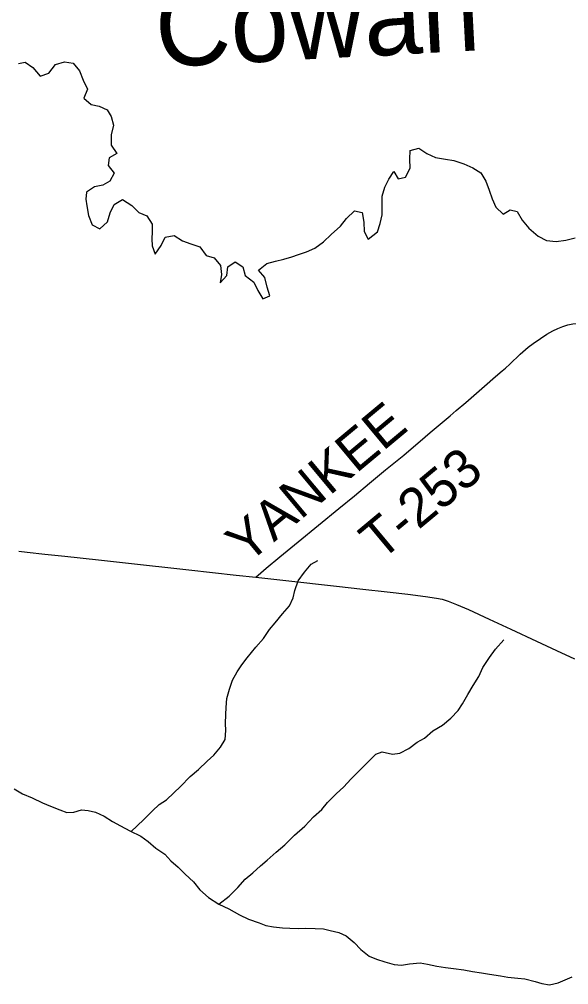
# Model space of a CAD drawing. Extents: x 1442749 to 1756758, y 235267 to 677782.
# Drawn here: x 1568709 to 1572935, y 500583 to 508009 of the extents above; entities that cross this region are included whole.
import ezdxf

# ---------------------------------------------------------------- set-up
doc = ezdxf.new("R2010")
doc.units = 0
for name, color, linetype in [('GM_X_Major_Lake', 7, 'Continuous'), ('GM_X_Major_Lake_Text', 7, 'Continuous'), ('GM_X_Minor_River', 7, 'Continuous'), ('GM_X_State_Route', 7, 'Continuous'), ('GM_X_Township_Road', 7, 'Continuous'), ('GM_X_Township_Road_Text', 7, 'Continuous')]:
    doc.layers.add(name, color=color, linetype=linetype)

msp = doc.modelspace()

# ---------------------------------------------------------------- linework, layer by layer
at = {"layer": 'GM_X_Major_Lake'}
for points in [[(1568702.4, 507669), (1568754.7, 507679.6), (1568813.5, 507637.9), (1568869.6, 507572.3), (1568936.3, 507594.5), (1568988.2, 507661.1), (1569056.8, 507683.2), (1569124.5, 507671.3), (1569172.8, 507611.9), (1569200.7, 507541), (1569232.8, 507472.1), (1569206.8, 507402.7), (1569261.4, 507353.1), (1569323, 507341.4), (1569386.2, 507313.6), (1569414.8, 507262.7), (1569432.8, 507194.1), (1569416.7, 507120.4), (1569416.5, 507042.3), (1569458.6, 506977), (1569399.6, 506942.6), (1569391.9, 506884.8), (1569438.2, 506825.4), (1569406.5, 506764.2)], [(1569406.5, 506764.2), (1569351.6, 506733.6), (1569287.2, 506719.4), (1569226, 506679), (1569220.5, 506625.1), (1569229, 506574.8), (1569242.9, 506500.3), (1569268.8, 506427.5), (1569330, 506397.7), (1569387.5, 506450.2), (1569407.5, 506519.8), (1569439.3, 506585), (1569504.4, 506623.2), (1569575.1, 506577.2), (1569627.6, 506523.7), (1569690.9, 506497.9), (1569731, 506432.7), (1569731.3, 506374.6), (1569729.8, 506320.5), (1569730.2, 506266.5), (1569754.4, 506203.7), (1569800.3, 506268.5), (1569832.2, 506333.7), (1569900.5, 506345.8), (1569965.4, 506306), (1570028.7, 506282.2), (1570098, 506258.3), (1570146.2, 506192.8), (1570207.7, 506175.1), (1570255.9, 506115.7), (1570263.9, 506045.3), (1570254.1, 505981.5), (1570305.7, 506038.2), (1570313.7, 506106), (1570370.7, 506142.5), (1570427.7, 506104.9), (1570445.7, 506038.3), (1570514.3, 505988.3), (1570544.5, 505923.4), (1570582.6, 505858.2), (1570635.3, 505882.8), (1570615.1, 505947.5), (1570597.3, 506024.1), (1570548.9, 506079.5), (1570612.4, 506131.8), (1570678.9, 506148), (1570743.4, 506164.2), (1570805.9, 506182.5), (1570856.4, 506199.2), (1570919, 506221.5), (1570983.8, 506249.7), (1571049.2, 506298), (1571108.8, 506354.4), (1571178.7, 506418.6), (1571226.4, 506477.4), (1571288, 506535.8), (1571345.7, 506524.1), (1571359.6, 506449.6), (1571361.5, 506377.5), (1571393.8, 506318.5), (1571465.4, 506374.6), (1571485.3, 506438.1), (1571499.2, 506505.9), (1571499.3, 506578), (1571501.3, 506648), (1571521.3, 506717.6), (1571551.1, 506780.8), (1571590.8, 506839.8), (1571623.1, 506782.9), (1571679.5, 506795.3), (1571715.5, 506864.4), (1571713.5, 506934.6), (1571715.4, 507000.6), (1571781.9, 507018.8), (1571844.7, 506977), (1571911.9, 506947.1), (1571987.5, 506933), (1572051.2, 506923.2), (1572128.4, 506897), (1572197.6, 506867.1), (1572258.5, 506827.3), (1572298.6, 506764.1), (1572324.7, 506695.3), (1572346.8, 506628.6), (1572374.9, 506563.7), (1572431.4, 506510.1), (1572484.4, 506544.7), (1572538, 506531.1), (1572576.1, 506464), (1572628.3, 506402.5), (1572700.5, 506340.4), (1572765.6, 506308.5), (1572839.4, 506300.5), (1572913.7, 506310.4), (1572984.2, 506328.5)]]:
    msp.add_lwpolyline(points, dxfattribs=at)
at = {"layer": 'GM_X_Minor_River'}
for points in [[(1569569.4, 501762), (1569665.7, 501850), (1569734.8, 501921.2), (1569785.6, 501968.7), (1569842.2, 502006), (1569897, 502059.3), (1569949.8, 502108.7), (1570022.9, 502183.9), (1570087.8, 502239.1), (1570154.8, 502302.4), (1570205.5, 502347.8), (1570256.5, 502411.2), (1570293.3, 502468.9), (1570298.4, 502539), (1570295.1, 502591.1), (1570298.1, 502661.2), (1570300.9, 502715.3), (1570306, 502785.4), (1570327, 502857.3), (1570348, 502925.1), (1570385, 502990.8), (1570419.8, 503044.4), (1570462.6, 503098), (1570527.9, 503179.2), (1570588.9, 503246.6), (1570634, 503314.1), (1570676.8, 503365.6), (1570733.8, 503437), (1570786.8, 503498.4), (1570815.7, 503558.2), (1570828.5, 503616.1), (1570853.6, 503690), (1570902.7, 503757.4), (1570955.6, 503816.8), (1571006.1, 503846.2)], [(1570244.8, 501201.8), (1570323.9, 501263.8), (1570390.9, 501331), (1570445.9, 501394.4), (1570506.7, 501443.7), (1570565.5, 501497), (1570616.2, 501540.4), (1570685.1, 501601.6), (1570752, 501658.8), (1570827.2, 501732), (1570906.3, 501801), (1570971.4, 501874.3), (1571036.3, 501931.6), (1571081.1, 501985.1), (1571150.1, 502052.3), (1571202.9, 502101.7), (1571261.9, 502167), (1571320.8, 502224.3), (1571385.8, 502289.6), (1571450.9, 502356.9), (1571501.2, 502374.2), (1571579, 502357.1), (1571635.2, 502364.4), (1571705.7, 502399.5), (1571768.5, 502448.8), (1571827, 502478), (1571889.9, 502535.3), (1571964.6, 502578.4), (1572029.5, 502633.6), (1572084.4, 502691), (1572119.2, 502744.6), (1572160.3, 502816.2), (1572201.3, 502883.8), (1572244.3, 502953.4), (1572275.4, 503023.1), (1572326.6, 503100.6), (1572371.5, 503164.1), (1572436.6, 503235.4)], [(1568670.2, 502090.1), (1568733.7, 502051.1), (1568807.3, 502020.1), (1568886.9, 501982.9), (1568950.5, 501956), (1569022.2, 501929), (1569076, 501908.2), (1569128, 501909.5), (1569188.4, 501928.7), (1569240.3, 501922), (1569294.2, 501909.2), (1569361.8, 501878.2), (1569427.3, 501839.2), (1569486.9, 501804.4), (1569558.4, 501767.3), (1569643.9, 501726), (1569699.4, 501685.2), (1569760.6, 501632.2), (1569828.1, 501587.2), (1569875.3, 501534.5), (1569930.7, 501485.6), (1569986, 501432.7), (1570049.2, 501373.8), (1570098.3, 501313), (1570163.6, 501253.9), (1570242.9, 501202.7), (1570320.4, 501165.6), (1570403.9, 501120.4), (1570473.5, 501087.3), (1570553.1, 501058.2), (1570606.9, 501037.4), (1570664.8, 501028.6), (1570732.7, 501019.7), (1570790.7, 501016.9), (1570854.8, 501014), (1570910.9, 501017.2), (1570984.9, 501016.2), (1571048.9, 501011.3), (1571100.8, 501000.6), (1571166.6, 500983.7), (1571224.3, 500958.8), (1571285.7, 500907.9), (1571336.9, 500853.1), (1571400.2, 500802.1), (1571458, 500779.3), (1571521.7, 500758.3), (1571591.5, 500737.4), (1571649.5, 500732.6), (1571711.7, 500743.7), (1571793.9, 500750.6), (1571849.8, 500741.8), (1571921.6, 500724.8), (1571987.5, 500713.9), (1572049.5, 500707.1), (1572127.5, 500698), (1572195.3, 500685), (1572265.2, 500674), (1572327.2, 500663.2), (1572411.1, 500652), (1572467, 500641.2), (1572544.9, 500632.1), (1572598.9, 500627.4), (1572676.7, 500606.3), (1572728.5, 500591.6), (1572786.4, 500582.8), (1572854.7, 500597.9), (1572909.1, 500619.2), (1572961.5, 500642.5)]]:
    msp.add_lwpolyline(points, dxfattribs=at)
at = {"layer": 'GM_X_State_Route'}
msp.add_lwpolyline([(1568704.9, 503918.8), (1568769.5, 503909), (1568906.4, 503894.7), (1569059.9, 503879), (1569317.6, 503850.5), (1569526.3, 503828), (1570012.2, 503775), (1570377.4, 503734), (1570528.3, 503717.1), (1570758.9, 503691.2), (1571150.2, 503648.4), (1571352.4, 503626), (1571538.1, 503604.6), (1571697.6, 503585.8), (1571834.5, 503569.6), (1571919.1, 503557), (1571961.1, 503547.8), (1572008.5, 503533.1), (1572073.1, 503508.3), (1572163.4, 503468.5), (1572324.1, 503394.1), (1572491.3, 503318), (1572687.6, 503226.5), (1572842.2, 503154.4), (1572978.8, 503090.2)], dxfattribs=at)
at = {"layer": 'GM_X_Township_Road'}
for points in [[(1572070.8, 504999.5), (1572144.1, 505062.3), (1572287.2, 505187.8), (1572371, 505261), (1572424.2, 505304.4), (1572449, 505325.5), (1572482.1, 505356.9), (1572562.4, 505432.4), (1572622.7, 505486.5), (1572660.9, 505516.6), (1572717.2, 505555.1), (1572767.1, 505586.1), (1572812.5, 505612), (1572850.4, 505630.7), (1572889.5, 505646.5), (1572929.6, 505658.5), (1572967.4, 505665.9), (1573005.9, 505670.2), (1573064.5, 505672.9), (1573172.6, 505674.2), (1573218.4, 505674.1), (1573241.3, 505673.8), (1573316.4, 505672.1), (1573356.3, 505670.3)], [(1571869.3, 504830.4), (1572024.5, 504959.8), (1572070.8, 504999.5)], [(1570528.3, 503717.1), (1570568, 503752), (1570607.2, 503786.5), (1570713.3, 503874.2), (1570855.3, 503990.8), (1571167.1, 504246.8), (1571286.6, 504344.2), (1571403, 504440.2), (1571526.2, 504543.4), (1571666, 504657.5), (1571830.6, 504798.1), (1571869.3, 504830.4)]]:
    msp.add_lwpolyline(points, dxfattribs=at)

# ---------------------------------------------------------------- texts
at = {"layer": 'GM_X_Major_Lake_Text'}
msp.add_text('Cowan', height=599.98, rotation=2.99886, dxfattribs=at).set_placement((1569769.3, 507641.1))
at = {"layer": 'GM_X_Township_Road_Text'}
for s, rotation, p in [('YANKEE', 39.80545, (1570461.5, 503812.4)), ('T-253', 39.84087, (1571489, 503836.4))]:
    msp.add_text(s, height=300, rotation=rotation, dxfattribs=at).set_placement(p)

doc.saveas('drawing.dxf')
